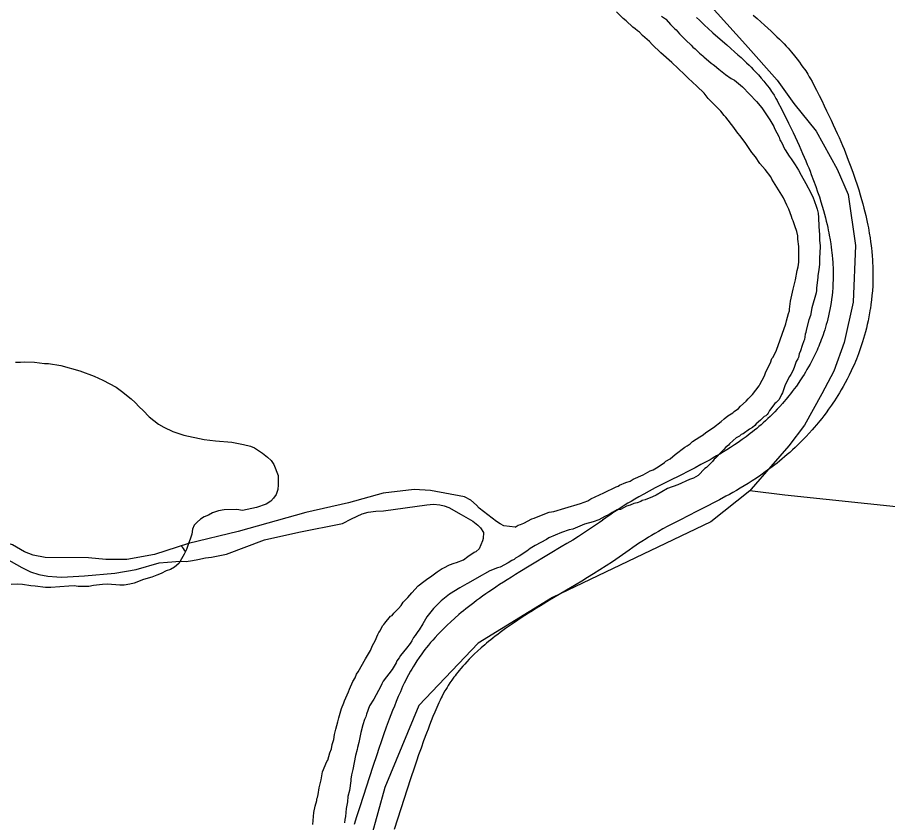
# Model space of a CAD drawing. Extents: x 3146026 to 3183936, y 897894 to 923344.
# Drawn here: x 3150883 to 3151540, y 907858 to 908465 of the extents above; entities that cross this region are included whole.
import ezdxf

# ---------------------------------------------------------------- set-up
doc = ezdxf.new("R2010")
doc.units = 0
for name, color, linetype in [('V-ROAD-CNTR', 7, 'Continuous'), ('V-TOPO-SHOR', 7, 'Continuous'), ('V-WETL-SWMP', 7, 'Continuous')]:
    doc.layers.add(name, color=color, linetype=linetype)

msp = doc.modelspace()

# ---------------------------------------------------------------- linework, layer by layer
at = {"layer": 'V-ROAD-CNTR'}
for points in [[(3151395.88, 908465.2), (3151398, 908463.14), (3151400.15, 908461.1), (3151402.24, 908459.15), (3151404.29, 908457.27), (3151408.23, 908453.74), (3151411.94, 908450.47), (3151418.85, 908444.46), (3151421.83, 908441.85), (3151424.59, 908439.41), (3151427.14, 908437.13), (3151429.49, 908434.99), (3151431.65, 908432.98), (3151433.65, 908431.09), (3151435.49, 908429.31), (3151437.17, 908427.64), (3151438.73, 908426.06), (3151440.15, 908424.57), (3151441.47, 908423.17), (3151442.67, 908421.85), (3151443.78, 908420.61), (3151444.77, 908419.47), (3151446.67, 908417.22), (3151448.24, 908415.26), (3151449.57, 908413.53), (3151450.7, 908412.01), (3151451.65, 908410.66), (3151452.47, 908409.47), (3151453.14, 908408.46), (3151454.36, 908406.56), (3151455.2, 908405.16), (3151455.8, 908404.14), (3151456.72, 908402.5), (3151457.61, 908400.81), (3151459.65, 908396.83), (3151461.64, 908392.91), (3151463.54, 908389.11), (3151465.36, 908385.42), (3151467.1, 908381.85), (3151468.75, 908378.38), (3151470.34, 908375.03), (3151471.84, 908371.78), (3151473.28, 908368.63), (3151474.65, 908365.58), (3151475.95, 908362.63), (3151477.18, 908359.77), (3151478.36, 908357), (3151479.48, 908354.32), (3151480.54, 908351.73), (3151481.54, 908349.22), (3151482.48, 908346.81), (3151484.28, 908342.08), (3151485.88, 908337.69), (3151487.32, 908333.58), (3151488.6, 908329.73), (3151489.74, 908326.13), (3151490.76, 908322.77), (3151491.67, 908319.63), (3151492.48, 908316.68), (3151493.2, 908313.94), (3151493.84, 908311.36), (3151494.41, 908308.96), (3151494.92, 908306.71), (3151495.36, 908304.61), (3151495.77, 908302.64), (3151496.12, 908300.84), (3151496.74, 908297.36), (3151497.22, 908294.37), (3151497.6, 908291.76), (3151497.89, 908289.48), (3151498.13, 908287.49), (3151498.31, 908285.79), (3151498.58, 908282.72), (3151498.75, 908280.47), (3151498.85, 908278.82), (3151498.97, 908276.27), (3151499.04, 908273.73), (3151499.06, 908272.1), (3151499.06, 908270.48), (3151499.05, 908268.88), (3151499.01, 908267.35), (3151498.89, 908264.19), (3151498.71, 908261.17), (3151498.46, 908258.24), (3151498.17, 908255.4), (3151497.82, 908252.65), (3151497.42, 908249.83)], [(3151438.58, 908467.05), (3151441.63, 908464.38), (3151444.52, 908461.83), (3151447.24, 908459.4), (3151449.79, 908457.08), (3151452.17, 908454.87), (3151454.4, 908452.75), (3151456.48, 908450.74), (3151458.43, 908448.81), (3151460.23, 908446.98), (3151461.91, 908445.23), (3151463.48, 908443.56), (3151464.93, 908441.97), (3151466.28, 908440.45), (3151467.57, 908438.98), (3151469.85, 908436.27), (3151471.83, 908433.8), (3151473.54, 908431.58), (3151474.99, 908429.6), (3151476.25, 908427.84), (3151477.32, 908426.28), (3151478.27, 908424.85), (3151479.82, 908422.42), (3151480.98, 908420.52), (3151481.84, 908419.04), (3151483.06, 908416.86), (3151484.22, 908414.67), (3151486.39, 908410.45), (3151488.44, 908406.39), (3151490.41, 908402.45), (3151492.3, 908398.61), (3151494.11, 908394.88), (3151495.85, 908391.26), (3151497.51, 908387.74), (3151499.1, 908384.32), (3151500.61, 908380.99), (3151502.06, 908377.77), (3151503.44, 908374.63), (3151504.76, 908371.58), (3151506.01, 908368.63), (3151507.21, 908365.76), (3151508.35, 908362.98), (3151509.43, 908360.27), (3151510.47, 908357.62), (3151512.4, 908352.55), (3151514.14, 908347.76), (3151515.71, 908343.25), (3151517.12, 908339.01), (3151518.39, 908335.03), (3151519.52, 908331.28), (3151520.54, 908327.77), (3151521.45, 908324.47), (3151522.26, 908321.37), (3151522.99, 908318.46), (3151523.64, 908315.73), (3151524.22, 908313.16), (3151524.73, 908310.75), (3151525.19, 908308.49), (3151525.61, 908306.33), (3151526.32, 908302.39), (3151526.88, 908298.9), (3151527.32, 908295.84), (3151527.67, 908293.16), (3151527.94, 908290.81), (3151528.16, 908288.72), (3151528.48, 908285.17), (3151528.68, 908282.46), (3151528.81, 908280.4), (3151528.95, 908277.38), (3151529.03, 908274.36), (3151529.06, 908272.33), (3151529.06, 908270.35), (3151529.04, 908268.4), (3151529, 908266.44), (3151528.85, 908262.69), (3151528.63, 908259.02), (3151528.34, 908255.45), (3151527.98, 908251.99), (3151527.56, 908248.64), (3151527.11, 908245.53)], [(3151497.46, 908250.12), (3151497.01, 908247.39), (3151496.55, 908244.88), (3151496.06, 908242.45), (3151495.54, 908240.1), (3151494.99, 908237.82), (3151494.43, 908235.61), (3151493.85, 908233.48), (3151493.25, 908231.41), (3151492.63, 908229.41), (3151492.01, 908227.48), (3151491.37, 908225.6), (3151490.73, 908223.79), (3151490.08, 908222.03), (3151489.43, 908220.33), (3151488.78, 908218.69), (3151488.12, 908217.1), (3151487.47, 908215.57), (3151486.83, 908214.12), (3151485.5, 908211.2), (3151484.2, 908208.51), (3151482.92, 908206), (3151481.67, 908203.66), (3151480.45, 908201.46), (3151479.27, 908199.41), (3151478.13, 908197.49), (3151477.03, 908195.7), (3151475.97, 908194.03), (3151474.95, 908192.46), (3151473.98, 908191), (3151473.06, 908189.66), (3151471.24, 908187.06), (3151469.61, 908184.84), (3151468.14, 908182.9), (3151466.82, 908181.2), (3151465.67, 908179.76), (3151463.53, 908177.16), (3151461.89, 908175.24), (3151460.67, 908173.84), (3151458.73, 908171.69), (3151456.76, 908169.57), (3151454.96, 908167.69), (3151453.17, 908165.88), (3151451.42, 908164.15), (3151449.68, 908162.48), (3151447.95, 908160.88), (3151446.25, 908159.34), (3151444.57, 908157.85), (3151442.92, 908156.42), (3151441.28, 908155.04), (3151439.65, 908153.7), (3151438.06, 908152.42), (3151436.48, 908151.18), (3151434.91, 908149.98), (3151433.37, 908148.82), (3151431.85, 908147.7), (3151430.37, 908146.63), (3151427.36, 908144.52), (3151424.46, 908142.55), (3151421.62, 908140.7), (3151418.87, 908138.95), (3151416.18, 908137.3), (3151413.56, 908135.73), (3151411, 908134.24), (3151408.52, 908132.82), (3151406.1, 908131.46), (3151403.76, 908130.18), (3151399.15, 908127.7), (3151394.81, 908125.42), (3151390.72, 908123.32), (3151382.95, 908119.38), (3151376.1, 908115.93), (3151370.06, 908112.87), (3151364.75, 908110.12), (3151360.09, 908107.65), (3151356, 908105.43), (3151352.41, 908103.43), (3151349.27, 908101.63), (3151346.52, 908100.02), (3151344.12, 908098.57), (3151341.99, 908097.27), (3151338.34, 908094.96), (3151335.59, 908093.16), (3151333.5, 908091.76), (3151330.43, 908089.64), (3151327.44, 908087.49), (3151324.98, 908085.71)], [(3151527.06, 908245.25), (3151526.57, 908242.24), (3151526.01, 908239.19), (3151525.41, 908236.24), (3151524.78, 908233.38), (3151524.12, 908230.61), (3151523.43, 908227.93), (3151522.72, 908225.34), (3151521.99, 908222.83), (3151521.25, 908220.41), (3151520.49, 908218.06), (3151519.72, 908215.79), (3151518.95, 908213.59), (3151518.16, 908211.47), (3151517.38, 908209.42), (3151516.59, 908207.44), (3151515.8, 908205.52), (3151515.01, 908203.66), (3151514.2, 908201.83), (3151512.63, 908198.41), (3151511.07, 908195.17), (3151509.53, 908192.16), (3151508.03, 908189.34), (3151506.58, 908186.71), (3151505.17, 908184.26), (3151503.8, 908181.97), (3151502.49, 908179.82), (3151501.22, 908177.83), (3151500.01, 908175.96), (3151498.85, 908174.22), (3151497.72, 908172.56), (3151495.61, 908169.56), (3151493.67, 908166.92), (3151491.94, 908164.63), (3151490.38, 908162.63), (3151488.97, 908160.86), (3151486.51, 908157.88), (3151484.59, 908155.63), (3151483.1, 908153.93), (3151480.87, 908151.44), (3151478.57, 908148.97), (3151476.46, 908146.77), (3151474.38, 908144.66), (3151472.32, 908142.63), (3151470.28, 908140.68), (3151468.27, 908138.8), (3151466.28, 908137), (3151464.32, 908135.26), (3151462.38, 908133.59), (3151460.46, 908131.98), (3151458.58, 908130.43), (3151456.72, 908128.93), (3151454.88, 908127.49), (3151453.07, 908126.1), (3151451.29, 908124.75), (3151449.53, 908123.46), (3151447.77, 908122.19), (3151444.38, 908119.81), (3151441.07, 908117.57), (3151437.86, 908115.47), (3151434.75, 908113.5), (3151431.74, 908111.65), (3151428.83, 908109.91), (3151426.02, 908108.26), (3151423.29, 908106.71), (3151420.66, 908105.23), (3151418.1, 908103.82), (3151413.21, 908101.2), (3151408.63, 908098.8), (3151404.36, 908096.6), (3151396.47, 908092.6), (3151389.64, 908089.16), (3151383.75, 908086.17), (3151378.66, 908083.54), (3151374.26, 908081.21), (3151370.46, 908079.15), (3151367.17, 908077.31), (3151364.32, 908075.68), (3151361.84, 908074.23), (3151359.69, 908072.93), (3151357.85, 908071.8), (3151354.57, 908069.73), (3151352.16, 908068.16), (3151350.4, 908066.97), (3151347.71, 908065.11), (3151344.98, 908063.15), (3151342.57, 908061.41)], [(3151325.11, 908085.8), (3151322.74, 908084.13), (3151320.44, 908082.53), (3151318.15, 908080.97), (3151315.89, 908079.45), (3151311.31, 908076.45), (3151306.81, 908073.57), (3151302.38, 908070.81), (3151298.04, 908068.14), (3151293.79, 908065.56), (3151285.41, 908060.54), (3151269.51, 908051.06), (3151262.52, 908046.82), (3151259.23, 908044.8), (3151256.06, 908042.83), (3151252.99, 908040.89), (3151250.03, 908039), (3151247.17, 908037.15), (3151244.41, 908035.33), (3151241.75, 908033.54), (3151239.18, 908031.79), (3151236.71, 908030.08), (3151234.33, 908028.39), (3151232.03, 908026.74), (3151229.82, 908025.12), (3151227.69, 908023.53), (3151225.65, 908021.97), (3151223.68, 908020.44), (3151221.78, 908018.94), (3151219.96, 908017.46), (3151218.21, 908016.02), (3151216.5, 908014.58), (3151213.31, 908011.81), (3151210.33, 908009.13), (3151207.59, 908006.57), (3151205.06, 908004.11), (3151202.73, 908001.75), (3151200.59, 907999.51), (3151198.61, 907997.36), (3151196.79, 907995.32), (3151195.1, 907993.36), (3151193.55, 907991.51), (3151192.13, 907989.74), (3151190.81, 907988.07), (3151189.59, 907986.47), (3151188.44, 907984.93), (3151186.42, 907982.09), (3151184.67, 907979.52), (3151183.18, 907977.23), (3151181.91, 907975.19), (3151180.83, 907973.39), (3151179.88, 907971.75), (3151178.33, 907968.97), (3151177.18, 907966.8), (3151176.33, 907965.13), (3151175.13, 907962.66), (3151173.98, 907960.16), (3151172.28, 907956.3), (3151170.69, 907952.6), (3151169.19, 907949.01), (3151167.77, 907945.53), (3151166.43, 907942.16), (3151165.16, 907938.89), (3151163.94, 907935.71), (3151161.67, 907929.6), (3151159.61, 907923.86), (3151157.72, 907918.48), (3151156, 907913.44), (3151154.41, 907908.71), (3151151.51, 907899.9), (3151141.69, 907869.35), (3151139.22, 907861.8), (3151137.34, 907856.18)], [(3151342.44, 908061.32), (3151339.96, 908059.56), (3151337.45, 908057.82), (3151334.96, 908056.12), (3151332.47, 908054.45), (3151327.61, 908051.26), (3151322.84, 908048.21), (3151318.19, 908045.31), (3151313.67, 908042.53), (3151309.28, 908039.87), (3151300.8, 908034.79), (3151284.97, 908025.35), (3151278.15, 908021.22), (3151275.01, 908019.29), (3151271.98, 908017.4), (3151269.07, 908015.56), (3151266.27, 908013.78), (3151263.59, 908012.04), (3151261.01, 908010.34), (3151258.55, 908008.69), (3151256.18, 908007.07), (3151253.92, 908005.5), (3151251.74, 908003.97), (3151249.67, 908002.47), (3151247.68, 908001.01), (3151245.77, 907999.59), (3151243.95, 907998.2), (3151242.2, 907996.84), (3151240.54, 907995.52), (3151238.94, 907994.23), (3151237.41, 907992.97), (3151235.98, 907991.76), (3151233.17, 907989.33), (3151230.63, 907987.04), (3151228.31, 907984.87), (3151226.18, 907982.8), (3151224.24, 907980.84), (3151222.47, 907978.98), (3151220.84, 907977.22), (3151219.35, 907975.54), (3151217.98, 907973.96), (3151216.73, 907972.46), (3151215.58, 907971.04), (3151214.52, 907969.69), (3151213.56, 907968.42), (3151212.69, 907967.26), (3151211.03, 907964.94), (3151209.65, 907962.91), (3151208.49, 907961.12), (3151207.5, 907959.53), (3151206.65, 907958.12), (3151205.96, 907956.92), (3151204.7, 907954.67), (3151203.82, 907953), (3151203.2, 907951.77), (3151202.25, 907949.82), (3151201.33, 907947.83), (3151199.79, 907944.34), (3151198.32, 907940.9), (3151196.92, 907937.57), (3151195.6, 907934.32), (3151194.34, 907931.16), (3151193.15, 907928.09), (3151192.02, 907925.13), (3151189.85, 907919.3), (3151187.88, 907913.82), (3151186.07, 907908.67), (3151184.41, 907903.81), (3151182.88, 907899.25), (3151180.04, 907890.62), (3151170.22, 907860.09), (3151167.71, 907852.39)]]:
    msp.add_lwpolyline(points, dxfattribs=at)
at = {"layer": 'V-TOPO-SHOR'}
for points in [[(3151404.58, 908475.95), (3151432.79, 908444.72), (3151456.77, 908417.97), (3151469.36, 908400.22), (3151486.24, 908379.45), (3151502.17, 908350.72), (3151510.38, 908331.64), (3151515.9, 908293.03), (3151514.05, 908250.25), (3151507.44, 908219.94), (3151499.62, 908198.38), (3151490.46, 908181.2), (3151477.5, 908157.59), (3151465.47, 908141.94), (3151452, 908126.32), (3151437.03, 908109.3), (3151436.19, 908107.85)], [(3151351.35, 908455.08), (3151349.5, 908456.72), (3151347.88, 908457.89), (3151342.79, 908462.81), (3151340.48, 908464.45), (3151335.39, 908469.6)], [(3151369.49, 908466.31), (3151373.19, 908463.73), (3151372.96, 908463.73), (3151376.19, 908459.99), (3151379.2, 908456.95), (3151380.58, 908455.78), (3151382.89, 908452.97), (3151387.74, 908448.06), (3151391.91, 908444.31), (3151393.06, 908442.91), (3151394.91, 908441.5), (3151398.15, 908438.23), (3151400.69, 908436.35), (3151401.39, 908435.41), (3151406.94, 908430.73), (3151408.33, 908429.79), (3151409.49, 908429.09), (3151412.72, 908426.28), (3151417.82, 908422.29), (3151421.98, 908419.24), (3151424.53, 908417.83), (3151430.55, 908412.91), (3151441.18, 908401.91), (3151445.1, 908397.01), (3151451.32, 908387.9), (3151454.31, 908383), (3151454.77, 908381.37), (3151458.22, 908374.83), (3151458.67, 908372.97), (3151459.82, 908371.33), (3151460.97, 908369), (3151461.43, 908367.6), (3151462.81, 908365.27), (3151465.8, 908360.6), (3151467.42, 908358.5), (3151468.8, 908356.16), (3151470.41, 908354.06), (3151472.95, 908350.09), (3151474.78, 908346.13), (3151478.47, 908339.83), (3151482.14, 908332.83), (3151482.6, 908331.66), (3151483.75, 908329.79), (3151486.27, 908322.8), (3151486.95, 908320.47), (3151487.63, 908317.44), (3151488.07, 908314.18), (3151488.26, 908307.44), (3151488.69, 908301.16), (3151488.66, 908297.21), (3151489.1, 908292.78), (3151489.07, 908286.97), (3151488.82, 908284.41), (3151488.79, 908279.07), (3151488.29, 908274.65), (3151487.57, 908270.47), (3151487.56, 908269.08), (3151486.35, 908261.18), (3151486.34, 908259.08), (3151486.09, 908257.46), (3151483, 908246.08)], [(3151258.87, 908080.61), (3151261.14, 908081.94), (3151263, 908082.62), (3151265.57, 908083.54), (3151271.63, 908086.75), (3151273.26, 908087.21), (3151281.42, 908090.65), (3151284.69, 908091.79), (3151288.18, 908092.23), (3151296.56, 908094.97), (3151308.21, 908098.39), (3151313.81, 908100.45), (3151316.14, 908101.83), (3151325.94, 908106.42), (3151335.27, 908111.01), (3151336.66, 908111.47), (3151337.83, 908112.16), (3151342.5, 908114.22), (3151345.76, 908115.36), (3151348.09, 908116.75), (3151355.56, 908119.95), (3151360.92, 908122.94), (3151363.25, 908123.86), (3151366.99, 908126.16), (3151371.66, 908129.39), (3151372.59, 908130.31), (3151376.09, 908132.15), (3151379.83, 908135.38), (3151387.08, 908140.92), (3151388.71, 908141.84), (3151391.05, 908143.46), (3151392.92, 908145.07), (3151398.29, 908148.76), (3151400.85, 908150.14), (3151402.96, 908151.98), (3151408.56, 908155.67), (3151414.41, 908160.29), (3151416.75, 908162.36), (3151419.55, 908164.44), (3151423.28, 908166.74), (3151424.22, 908167.9), (3151427.49, 908169.97), (3151429.13, 908171.82), (3151433.34, 908175.52), (3151434.74, 908177.37), (3151438.02, 908180.6), (3151443.17, 908187.08), (3151443.65, 908188.24), (3151447.17, 908194.73), (3151448.12, 908197.75), (3151451.65, 908204.47), (3151452.84, 908207.72), (3151453.78, 908208.88), (3151456.13, 908214.21), (3151463.23, 908233.93), (3151463.71, 908236.26), (3151465.37, 908241.83), (3151466.08, 908243.92), (3151466.09, 908245.08), (3151466.83, 908251.12), (3151468.74, 908260.18), (3151470.65, 908267.14), (3151471.85, 908274.34), (3151472.57, 908276.9), (3151473.06, 908280.62), (3151473.13, 908292.24), (3151472.23, 908297.83), (3151472.25, 908300.39), (3151471.57, 908303.65), (3151469.97, 908307.84), (3151468.83, 908311.8), (3151468.14, 908313.2), (3151467.69, 908315.07), (3151465.63, 908320.43), (3151464.02, 908323.46), (3151461.5, 908329.06), (3151452.75, 908343.3), (3151452.06, 908344.93), (3151447.68, 908350.54), (3151443.75, 908354.98), (3151440.29, 908360.12), (3151437.52, 908363.39), (3151433.15, 908370.16), (3151429.69, 908374.83), (3151426.22, 908378.81), (3151424.15, 908382.08), (3151417.92, 908390.02), (3151416.77, 908391.19), (3151414.23, 908394.46), (3151404.75, 908404.06), (3151401.52, 908408.03), (3151396.21, 908413.41), (3151389.5, 908419.5), (3151386.73, 908422.31), (3151377.25, 908431.2), (3151368.92, 908438.46), (3151362.45, 908444.78), (3151360.37, 908447.12), (3151355.05, 908451.57), (3151352.74, 908454.14), (3151351.35, 908455.08)], [(3151483, 908246.08), (3151481.8, 908240.27), (3151480.62, 908237.03), (3151478.71, 908229.13), (3151478.47, 908227.5), (3151477.99, 908226.11), (3151477.27, 908222.16), (3151476.8, 908221.24), (3151475.62, 908217.76), (3151474.43, 908213.58), (3151473.48, 908211.26), (3151472.77, 908208.7), (3151472.3, 908207.54), (3151471.12, 908205.46), (3151469.94, 908201.75), (3151468.76, 908198.96), (3151467.11, 908195.72), (3151466.17, 908194.33), (3151463.82, 908189.92), (3151462.64, 908187.14), (3151460.74, 908181.8), (3151460.04, 908180.64), (3151459.57, 908179.48), (3151457.92, 908176.7), (3151456.05, 908174.62), (3151455.11, 908173.93), (3151450.89, 908168.61), (3151449.95, 908166.52), (3151449.25, 908165.6), (3151448.31, 908164.67), (3151446.91, 908163.98), (3151444.1, 908161.21), (3151440.83, 908158.44), (3151439.89, 908157.28), (3151438.02, 908155.67), (3151435.92, 908154.52), (3151431.02, 908151.06), (3151429.62, 908150.37), (3151428.22, 908149.21), (3151425.88, 908147.83), (3151423.55, 908145.99), (3151420.74, 908143.45), (3151420.04, 908142.52), (3151417.7, 908140.68), (3151416.53, 908139.05), (3151414.66, 908137.44), (3151410.21, 908132.58), (3151409.27, 908131.89), (3151407.87, 908130.04), (3151403.42, 908125.65), (3151402.25, 908124.72), (3151397.11, 908119.41), (3151393.61, 908117.57), (3151390.57, 908116.43), (3151381.71, 908112.53), (3151374.02, 908109.78), (3151365.39, 908104.72), (3151362.59, 908103.34), (3151357.22, 908101.05), (3151354.9, 908100.6), (3151353.73, 908099.91), (3151351.17, 908099), (3151348.6, 908098.31), (3151345.8, 908097.17), (3151343.01, 908096.25), (3151338.58, 908093.96), (3151337.41, 908093.97), (3151335.78, 908093.51), (3151332.28, 908091.67), (3151329.95, 908090.06), (3151326.68, 908088.68), (3151322.02, 908086.15), (3151317.82, 908084.55), (3151311.3, 908082.73), (3151302.44, 908079.07), (3151299.64, 908078.39), (3151293.82, 908076.56), (3151284.49, 908072.43), (3151282.62, 908071.28), (3151273.99, 908066.68), (3151270.26, 908064.38), (3151267.69, 908062.31), (3151261.85, 908058.62), (3151259.28, 908057.24), (3151258.11, 908056.09), (3151256.48, 908055.4), (3151253.68, 908053.55), (3151247.61, 908050.34), (3151245.52, 908049.88), (3151239.92, 908047.59), (3151230.12, 908042.07), (3151223.59, 908038.16), (3151222.42, 908037.7), (3151217.28, 908034.71), (3151209.35, 908029.88), (3151203.04, 908024.8), (3151197.42, 908019.25), (3151192.27, 908012.77), (3151189.21, 908007.44), (3151186.39, 908003.04), (3151185.45, 908001.89)], [(3151258.87, 908080.61), (3151250.43, 908081.59), (3151247.61, 908082.95), (3151244.79, 908084.91), (3151231.88, 908094.97), (3151229.8, 908097.07), (3151225.5, 908100.82), (3151220.75, 908103.54), (3151195.14, 908108.31), (3151182.61, 908108.83), (3151159.19, 908106.14), (3151133.21, 908098.99), (3151100.96, 908091.58), (3151049.74, 908077.13), (3151012.46, 908068.19)], [(3152405.66, 907986.04), (3152088.96, 908028.08), (3151870.59, 908055.49), (3151645.06, 908085.5), (3151462.59, 908104.75), (3151436.19, 908107.85), (3151406.68, 908084.55), (3151287.21, 908027.51), (3151230.92, 907992.88), (3151186.35, 907945.9), (3151160.64, 907883.97), (3151144.69, 907826.61), (3151138.61, 907778.62), (3151140.76, 907677.44), (3151148.49, 907605.01), (3151149.44, 907549.61), (3151159.82, 907395.25)], [(3151005.98, 908054.86), (3151010.5, 908054.73), (3151015.25, 908055.36), (3151019.48, 908056.12), (3151025.29, 908057.41), (3151029.78, 908057.91), (3151033.48, 908058.55), (3151041, 908060.09), (3151069.65, 908070.88), (3151095.54, 908076.79), (3151128.69, 908083.32), (3151135.31, 908086.71), (3151143.38, 908090.49), (3151148, 908091.78), (3151153.68, 908092.53), (3151159.48, 908092.9), (3151192.23, 908097.45), (3151197.24, 908097.81), (3151201.99, 908097.39), (3151205.41, 908096.71), (3151208.83, 908095.24), (3151218.3, 908090.17), (3151226.98, 908085.1), (3151230.65, 908082.05), (3151232.75, 908079.92), (3151234.97, 908076.61), (3151234.68, 908072), (3151234.41, 908070.15), (3151231.71, 908064.05)], [(3151012.46, 908068.19), (3150986.66, 908059.88), (3150965.79, 908056.18), (3150949.96, 908056.14), (3150936.91, 908057.41), (3150904.2, 908057.74), (3150895.11, 908059.51), (3150888.52, 908061.92), (3150879.59, 908067.25), (3150862.34, 908072.23), (3150856.28, 908074.38), (3150839.57, 908082.54)], [(3150835.5, 908077.09), (3150855.7, 908065.28), (3150878.46, 908054.73), (3150886.61, 908050.06), (3150893.18, 908046.85), (3150899.24, 908044.84), (3150906.22, 908043.61), (3150912.81, 908043.04), (3150916.77, 908042.89), (3150933.79, 908043.84), (3150956.76, 908045.68), (3150972.87, 908048.62), (3150990.18, 908053.53), (3150996.38, 908054.15), (3151005.98, 908054.86)], [(3151106.26, 907856.16), (3151107.01, 907865.22), (3151107.97, 907869.87), (3151109.16, 907874.28), (3151109.17, 907875.44), (3151109.64, 907876.37), (3151110.35, 907878.69), (3151111.08, 907883.8), (3151112.51, 907889.84), (3151113.48, 907895.88), (3151116.78, 907903.53), (3151117.49, 907904.69), (3151119.15, 907910.26), (3151120.33, 907913.28), (3151120.82, 907916.53), (3151122, 907920.25), (3151122.49, 907923.96), (3151123.45, 907928.14), (3151125.11, 907933.48), (3151125.82, 907936.73), (3151127.96, 907943.7), (3151129.61, 907947.87), (3151130.09, 907949.5), (3151133.15, 907956.22), (3151133.87, 907958.31), (3151136.46, 907964.11), (3151138.1, 907966.89), (3151139.28, 907969.67), (3151140.46, 907971.29), (3151145.87, 907981.26), (3151149.63, 907987.51), (3151151.28, 907991.23), (3151153.16, 907994.7), (3151155.28, 907999.57), (3151155.99, 908000.96), (3151156.93, 908002.35), (3151158.81, 908006.06), (3151159.75, 908006.98), (3151160.45, 908008.14), (3151164.9, 908013.23), (3151166.07, 908013.92), (3151167.24, 908015.54), (3151170.99, 908019.24), (3151172.86, 908021.32), (3151174.5, 908023.87), (3151178.01, 908027.34), (3151180.83, 908031.04), (3151185.74, 908036.13), (3151189.95, 908039.59), (3151192.98, 908041.89), (3151195.08, 908043.04), (3151199.99, 908046.73), (3151200.93, 908047.19), (3151203.96, 908049.27), (3151205.13, 908049.73), (3151209.33, 908052.03), (3151212.82, 908053.4), (3151214.69, 908053.85), (3151220.05, 908055.91), (3151223.32, 908058.45), (3151227.99, 908061.68), (3151229.39, 908062.13), (3151231.71, 908064.05)], [(3151185.45, 908001.89), (3151183.34, 907998.64), (3151182.17, 907997.25), (3151180.99, 907994.7), (3151179.58, 907992.62), (3151177, 907989.15), (3151172.32, 907983.6), (3151171.38, 907981.97), (3151169.74, 907979.66), (3151169.03, 907978.04), (3151166.21, 907973.17), (3151159.41, 907964.37), (3151158.23, 907962.29), (3151157.53, 907960.43), (3151152.35, 907950.7), (3151149.06, 907945.6), (3151146.7, 907939.34), (3151146.22, 907937.48), (3151145.28, 907935.39), (3151143.86, 907931.45), (3151142.43, 907925.64), (3151140.98, 907917.98), (3151140.03, 907914.26), (3151139.79, 907912.64), (3151138.36, 907908.23), (3151136.44, 907897.54), (3151135.49, 907893.59), (3151135, 907890.34), (3151134.99, 907889.18), (3151133.78, 907881.75), (3151132.59, 907877.33), (3151132.34, 907873.15), (3151131.38, 907868.27), (3151130.87, 907862.23), (3151130.39, 907859.91), (3151130.14, 907857.35)]]:
    msp.add_lwpolyline(points, dxfattribs=at)
at = {"layer": 'V-WETL-SWMP'}
for points in [[(3150881.68, 908204.98), (3150885.4, 908204.95), (3150888.66, 908205.4), (3150896.1, 908205.12), (3150903.54, 908204.14), (3150906.56, 908204.13), (3150915.85, 908202.44), (3150930.24, 908198.63), (3150941.15, 908194.61), (3150947.64, 908191.55), (3150957.61, 908186.14), (3150961.78, 908183.09), (3150968.95, 908177.46), (3150972.19, 908174.65), (3150975.19, 908171.38), (3150978.2, 908168.57), (3150982.59, 908163.89)], [(3150982.59, 908163.89), (3150989.76, 908158.26), (3150993.7, 908155.91), (3151000.42, 908152.62), (3151008.78, 908150.01), (3151024.11, 908146.66), (3151032.7, 908145.67), (3151045.02, 908144.67), (3151053.85, 908142.98), (3151059.19, 908141.56), (3151062.2, 908140.37), (3151068.23, 908136.38), (3151071.93, 908133.34), (3151074.7, 908130.76), (3151076.78, 908127.73), (3151079.98, 908119.57), (3151079.94, 908112.59), (3151079.68, 908108.87), (3151078.5, 908105.16), (3151076.62, 908102.38), (3151074.51, 908100.07), (3151071.01, 908097.76), (3151063.55, 908095.25), (3151053.08, 908093.22), (3151048.89, 908093.95), (3151039.36, 908093.54), (3151034.93, 908092.87), (3151030.51, 908091.27), (3151027.47, 908089.66), (3151024.21, 908088.29), (3151021.41, 908086.44), (3151018.84, 908084.37), (3151016.5, 908082.06), (3151015.31, 908079.04), (3151014.83, 908075.32), (3151013.64, 908071.38), (3151012.46, 908068.19), (3151010.8, 908063.72), (3151009.15, 908060.24), (3151005.98, 908054.86), (3151004.92, 908053.06), (3151001.65, 908050.29), (3150998.85, 908048.68), (3150995.59, 908047.53), (3150991.62, 908045.47), (3150988.36, 908044.32), (3150984.63, 908042.72), (3150978.34, 908040.9), (3150971.34, 908038.15), (3150968.08, 908037.47), (3150963.66, 908036.8), (3150960.4, 908036.82), (3150951.11, 908037.58), (3150947.39, 908037.37), (3150940.64, 908036.48), (3150937.14, 908035.8), (3150929, 908035.85), (3150925.98, 908036.34), (3150922.03, 908035.9), (3150908.3, 908035.05), (3150904.35, 908035.08), (3150896.68, 908036.05), (3150893.2, 908036.31), (3150886.92, 908037.28), (3150883.44, 908037.53), (3150878.55, 908037.33)]]:
    msp.add_lwpolyline(points, dxfattribs=at)
msp.add_arc((3150980.42, 908043.1), 35.25, 32.73772, 41.34286, dxfattribs=at)

doc.saveas('drawing.dxf')
